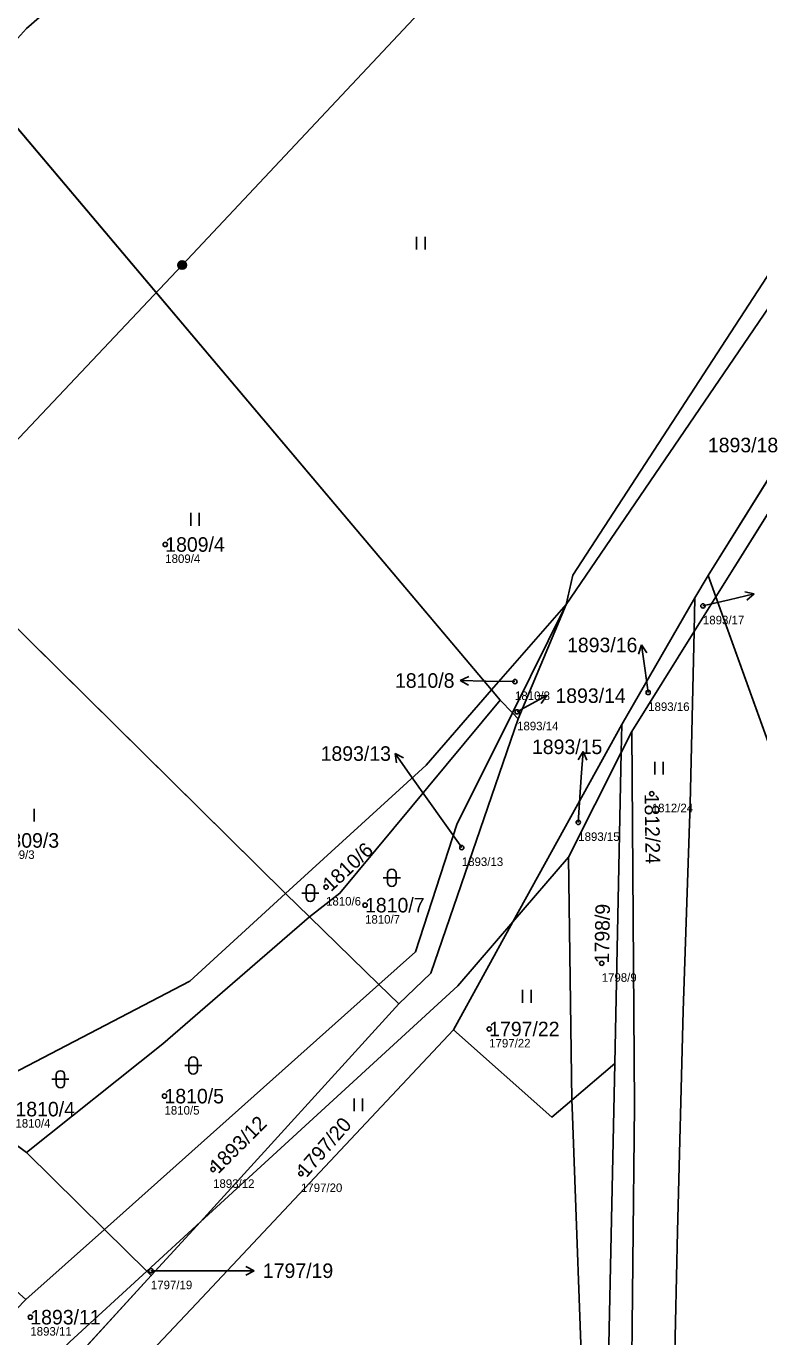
# Model space of a CAD drawing. Extents: x -762274 to -759271, y -1061928 to -1059060.
# Drawn here: x -760941.3 to -760855.7, y -1060665.7 to -1060512.4 of the extents above; entities that cross this region are included whole.
import ezdxf

# ---------------------------------------------------------------- set-up
doc = ezdxf.new("R2010")
doc.units = 0
for name, color, linetype in [('Definiční body', 7, 'Continuous'), ('Hranice parcel', 7, 'Continuous'), ('Parcelní čísla', 7, 'Continuous'), ('Polygon parcely', 7, 'Continuous'), ('Pop  PČ popisy', 7, 'Continuous'), ('Poz předměty', 7, 'Continuous'), ('Značky kultur', 7, 'Continuous')]:
    doc.layers.add(name, color=color, linetype=linetype)

msp = doc.modelspace()

# ---------------------------------------------------------------- linework, layer by layer
at = {"layer": 'Definiční body'}
for centre in [(-760925.09, -1060573.06), (-760862.25, -1060580.24), (-760884.22, -1060589.09), (-760868.65, -1060590.37), (-760883.97, -1060592.63), (-760868.23, -1060602.21), (-760876.82, -1060605.57), (-760890.43, -1060608.5), (-760906.3, -1060613.12), (-760901.74, -1060615.24), (-760874.08, -1060622.04), (-760887.23, -1060629.72), (-760925.18, -1060637.57), (-760919.5, -1060646.14), (-760909.23, -1060646.63), (-760926.77, -1060657.99), (-760940.86, -1060663.42)]:
    msp.add_circle(centre, 0.25, dxfattribs=at)
at = {"layer": 'Hranice parcel'}
for p, q in [((-760886.96, -1060590.06), (-760946.96, -1060518.96)), ((-760861.64, -1060576.68), (-760844.6, -1060549.33)), ((-760843.52, -1060551.61), (-760860.75, -1060579.18)), ((-760911.02, -1060613.87), (-760953.93, -1060571.49)), ((-760863.18, -1060579.3), (-760861.64, -1060576.68)), ((-760860.75, -1060579.18), (-760861.64, -1060576.68)), ((-760886.96, -1060590.06), (-760878.24, -1060580.06)), ((-760884.52, -1060592.73), (-760878.24, -1060580.06)), ((-760878.24, -1060580.06), (-760883.84, -1060593.43)), ((-760871.74, -1060594.11), (-760863.18, -1060579.3)), ((-760860.75, -1060579.18), (-760863.27, -1060583.23)), ((-760863.27, -1060583.23), (-760863.18, -1060579.3)), ((-760850.43, -1060607.86), (-760860.75, -1060579.18)), ((-760863.27, -1060583.23), (-760870.57, -1060594.92)), ((-760885.93, -1060591.28), (-760886.96, -1060590.06)), ((-760884.52, -1060592.73), (-760885.93, -1060591.28)), ((-760883.84, -1060593.43), (-760884.52, -1060592.73)), ((-760884.45, -1060617.18), (-760871.74, -1060594.11)), ((-760871.81, -1060597.39), (-760871.74, -1060594.11)), ((-760870.57, -1060594.92), (-760871.81, -1060597.39)), ((-760871.81, -1060597.39), (-760877.95, -1060609.63)), ((-760872.55, -1060633.74), (-760871.81, -1060597.39)), ((-760877.95, -1060609.63), (-760884.45, -1060617.18)), ((-760877.56, -1060638.03), (-760877.95, -1060609.63)), ((-760908.24, -1060616.61), (-760911.02, -1060613.87)), ((-760900.12, -1060624.53), (-760908.24, -1060616.61)), ((-760891.41, -1060629.81), (-760884.45, -1060617.18)), ((-760932.2, -1060653.16), (-760900.12, -1060624.53)), ((-760897.8, -1060626.79), (-760900.12, -1060624.53)), ((-760897.8, -1060626.79), (-760920.97, -1060652.28)), ((-760877.56, -1060638.03), (-760872.55, -1060633.74)), ((-760941.3, -1060644.18), (-760949.31, -1060638.25)), ((-760932.2, -1060653.16), (-760941.3, -1060644.18)), ((-760920.97, -1060652.28), (-760927.25, -1060658.04)), ((-760926.73, -1060658.56), (-760920.97, -1060652.28)), ((-760941.38, -1060661.35), (-760932.2, -1060653.16)), ((-760927.25, -1060658.04), (-760932.2, -1060653.16)), ((-760939.63, -1060672.64), (-760926.73, -1060658.56)), ((-760926.73, -1060658.56), (-760927.25, -1060658.04))]:
    msp.add_line(p, q, dxfattribs=at)
for points in [[(-760878.24, -1060580.06), (-760877.45, -1060576.65), (-760840.01, -1060519.08), (-760822.6, -1060481.33), (-760812.33, -1060458.15), (-760791.59, -1060411.65)], [(-760813.3, -1060469.06), (-760836.13, -1060518.29), (-760878.24, -1060580.06)], [(-760935.06, -1060507.25), (-760941.31, -1060512.73), (-760946.96, -1060518.96)], [(-760863.27, -1060583.23), (-760863.76, -1060603.38), (-760864.57, -1060627.59), (-760865.24, -1060653.39), (-760866.04, -1060690.53)], [(-760911.02, -1060613.87), (-760894.61, -1060598.85), (-760886.96, -1060590.06)], [(-760908.24, -1060616.61), (-760904.68, -1060613.85), (-760885.93, -1060591.28)], [(-760900.12, -1060624.53), (-760895.83, -1060620.7), (-760891, -1060605.82), (-760884.52, -1060592.73)], [(-760883.84, -1060593.43), (-760894.05, -1060623.2), (-760897.8, -1060626.79)], [(-760869.53, -1060700.67), (-760870.64, -1060675.46), (-760870.24, -1060638.65), (-760870.57, -1060594.92)], [(-760949.31, -1060638.25), (-760922.22, -1060624.12), (-760911.02, -1060613.87)], [(-760941.3, -1060644.18), (-760925.36, -1060631.46), (-760908.24, -1060616.61)], [(-760920.97, -1060652.28), (-760890.91, -1060624.68), (-760884.45, -1060617.18)], [(-760933.83, -1060674.97), (-760921.43, -1060661.84), (-760891.41, -1060629.81)], [(-760877.56, -1060638.03), (-760879.89, -1060640.02), (-760891.41, -1060629.81)], [(-760884.52, -1060741.06), (-760874.45, -1060718.14), (-760873.5, -1060677.56), (-760872.55, -1060633.74)], [(-760886.27, -1060740.42), (-760882.11, -1060731.15), (-760879.27, -1060715.32), (-760879.07, -1060706.68), (-760876.16, -1060676.13), (-760877.55, -1060638.87), (-760877.56, -1060638.03)], [(-760927.25, -1060658.04), (-760936.25, -1060666.3), (-760941.07, -1060671.04)]]:
    msp.add_lwpolyline(points, dxfattribs=at)
at = {"layer": 'Polygon parcely'}
for points in [[(-760788.3, -1060412.59), (-760790.64, -1060409.71), (-760791.59, -1060411.65), (-760812.33, -1060458.15), (-760822.6, -1060481.33), (-760840.01, -1060519.08), (-760877.45, -1060576.65), (-760878.24, -1060580.06), (-760836.13, -1060518.29), (-760813.3, -1060469.06), (-760802.96, -1060445.04)], [(-760838.52, -1060431.66), (-760870.91, -1060455.13), (-760882.46, -1060464.39), (-760892.02, -1060472.67), (-760909.44, -1060488.73), (-760935.06, -1060507.25), (-760941.31, -1060512.73), (-760946.96, -1060518.96), (-760886.96, -1060590.06), (-760878.24, -1060580.06), (-760877.45, -1060576.65), (-760840.01, -1060519.08), (-760822.6, -1060481.33), (-760812.33, -1060458.15), (-760791.59, -1060411.65), (-760815.83, -1060419.76)], [(-760890.91, -1060624.68), (-760884.45, -1060617.18), (-760871.74, -1060594.11), (-760863.18, -1060579.3), (-760861.64, -1060576.68), (-760844.6, -1060549.33), (-760828.29, -1060522.03), (-760823.36, -1060508.68), (-760807.22, -1060469.59), (-760813.3, -1060469.06), (-760836.13, -1060518.29), (-760878.24, -1060580.06), (-760883.84, -1060593.43), (-760894.05, -1060623.2), (-760897.8, -1060626.79), (-760920.97, -1060652.28)], [(-760963.95, -1060541.81), (-760971.54, -1060554.35), (-760953.93, -1060571.49), (-760911.02, -1060613.87), (-760894.61, -1060598.85), (-760886.96, -1060590.06), (-760946.96, -1060518.96), (-760963.04, -1060540.91)], [(-760843.52, -1060551.61), (-760844.6, -1060549.33), (-760861.64, -1060576.68), (-760860.75, -1060579.18)], [(-760824.79, -1060591.3), (-760843.52, -1060551.61), (-760860.75, -1060579.18), (-760850.43, -1060607.86)], [(-760963.46, -1060583.65), (-760965.9, -1060606.68), (-760949.31, -1060638.25), (-760922.22, -1060624.12), (-760911.02, -1060613.87), (-760953.93, -1060571.49), (-760963.68, -1060582.01)], [(-760860.75, -1060579.18), (-760861.64, -1060576.68), (-760863.18, -1060579.3), (-760863.27, -1060583.23)], [(-760878.24, -1060580.06), (-760886.96, -1060590.06), (-760885.93, -1060591.28), (-760884.52, -1060592.73)], [(-760883.84, -1060593.43), (-760878.24, -1060580.06), (-760884.52, -1060592.73)], [(-760863.18, -1060579.3), (-760871.74, -1060594.11), (-760871.81, -1060597.39), (-760870.57, -1060594.92), (-760863.27, -1060583.23)], [(-760858.24, -1060691.74), (-760816.81, -1060678.02), (-760850.43, -1060607.86), (-760860.75, -1060579.18), (-760863.27, -1060583.23), (-760863.76, -1060603.38), (-760864.57, -1060627.59), (-760865.24, -1060653.39), (-760866.04, -1060690.53)], [(-760865.98, -1060700.41), (-760866.04, -1060690.53), (-760865.24, -1060653.39), (-760864.57, -1060627.59), (-760863.76, -1060603.38), (-760863.27, -1060583.23), (-760870.57, -1060594.92), (-760870.24, -1060638.65), (-760870.64, -1060675.46), (-760869.53, -1060700.67)], [(-760904.68, -1060613.85), (-760885.93, -1060591.28), (-760886.96, -1060590.06), (-760894.61, -1060598.85), (-760911.02, -1060613.87), (-760908.24, -1060616.61)], [(-760884.52, -1060592.73), (-760885.93, -1060591.28), (-760904.68, -1060613.85), (-760908.24, -1060616.61), (-760900.12, -1060624.53), (-760895.83, -1060620.7), (-760891, -1060605.82)], [(-760883.84, -1060593.43), (-760884.52, -1060592.73), (-760891, -1060605.82), (-760895.83, -1060620.7), (-760900.12, -1060624.53), (-760897.8, -1060626.79), (-760894.05, -1060623.2)], [(-760871.74, -1060594.11), (-760884.45, -1060617.18), (-760877.95, -1060609.63), (-760871.81, -1060597.39)], [(-760871.71, -1060707.91), (-760869.53, -1060700.67), (-760870.64, -1060675.46), (-760870.24, -1060638.65), (-760870.57, -1060594.92), (-760871.81, -1060597.39), (-760872.55, -1060633.74), (-760873.5, -1060677.56), (-760874.45, -1060718.14), (-760884.52, -1060741.06), (-760885.94, -1060743.68), (-760886.01, -1060743.8), (-760891.12, -1060749.36), (-760899.19, -1060763.96), (-760889.4, -1060754.97), (-760883.05, -1060748.77), (-760880.05, -1060742), (-760875.98, -1060732.08), (-760872.68, -1060713.28)], [(-760871.81, -1060597.39), (-760877.95, -1060609.63), (-760877.56, -1060638.03), (-760872.55, -1060633.74)], [(-760877.95, -1060609.63), (-760884.45, -1060617.18), (-760891.41, -1060629.81), (-760879.89, -1060640.02), (-760877.56, -1060638.03)], [(-760932.2, -1060653.16), (-760941.3, -1060644.18), (-760949.31, -1060638.25), (-760975.96, -1060610.22), (-760974.03, -1060617.27), (-760960.86, -1060643.92), (-760941.38, -1060661.35)], [(-760925.36, -1060631.46), (-760908.24, -1060616.61), (-760911.02, -1060613.87), (-760922.22, -1060624.12), (-760949.31, -1060638.25), (-760941.3, -1060644.18)], [(-761010.54, -1060737.84), (-761044.51, -1060762.75), (-761072.32, -1060782.49), (-761068.71, -1060781.12), (-761019.31, -1060746.24), (-760998.26, -1060731.71), (-760977.63, -1060710.74), (-760951.25, -1060688.71), (-760936.2, -1060676.76), (-760933.83, -1060674.97), (-760921.43, -1060661.84), (-760891.41, -1060629.81), (-760884.45, -1060617.18), (-760890.91, -1060624.68), (-760920.97, -1060652.28), (-760926.73, -1060658.56), (-760939.63, -1060672.64), (-760956.23, -1060685.96), (-760987.34, -1060716.59)], [(-760900.12, -1060624.53), (-760908.24, -1060616.61), (-760925.36, -1060631.46), (-760941.3, -1060644.18), (-760932.2, -1060653.16)], [(-760897.8, -1060626.79), (-760900.12, -1060624.53), (-760932.2, -1060653.16), (-760927.25, -1060658.04), (-760920.97, -1060652.28)], [(-760882.11, -1060731.15), (-760879.27, -1060715.32), (-760879.07, -1060706.68), (-760876.16, -1060676.13), (-760877.55, -1060638.87), (-760877.56, -1060638.03), (-760879.89, -1060640.02), (-760891.41, -1060629.81), (-760921.43, -1060661.84), (-760933.83, -1060674.97), (-760920.39, -1060691.26), (-760910.86, -1060711.95), (-760909.91, -1060726.05), (-760902.76, -1060732.06), (-760894.58, -1060737.38), (-760886.27, -1060740.42)], [(-760874.45, -1060718.14), (-760873.5, -1060677.56), (-760872.55, -1060633.74), (-760877.56, -1060638.03), (-760877.55, -1060638.87), (-760876.16, -1060676.13), (-760879.07, -1060706.68), (-760879.27, -1060715.32), (-760882.11, -1060731.15), (-760886.27, -1060740.42), (-760884.52, -1060741.06)], [(-760927.25, -1060658.04), (-760926.73, -1060658.56), (-760920.97, -1060652.28)], [(-760927.25, -1060658.04), (-760932.2, -1060653.16), (-760941.38, -1060661.35), (-760945.75, -1060665.84), (-760941.07, -1060671.04), (-760936.25, -1060666.3)], [(-760936.25, -1060666.3), (-760941.07, -1060671.04), (-760939.63, -1060672.64), (-760926.73, -1060658.56), (-760927.25, -1060658.04)]]:
    msp.add_lwpolyline(points, close=True, dxfattribs=at)
msp.add_lwpolyline([(-761041.96, -1060623.25), (-761005.07, -1060580.9), (-760995.68, -1060572.95), (-760990.36, -1060569.18), (-760974.09, -1060551.87), (-760963.95, -1060541.81), (-760956.4, -1060529.35), (-760946.96, -1060518.96), (-760941.31, -1060512.73), (-760935.06, -1060507.25), (-760920.4, -1060494.39), (-760904.27, -1060479.3), (-760870.91, -1060455.13), (-760838.52, -1060431.66)], dxfattribs=at)
at = {"layer": 'Pop  PČ popisy'}
for p, q in [((-760859.19, -1060579.52), (-760856.27, -1060578.84)), ((-760856.27, -1060578.84), (-760857.35, -1060578.58)), ((-760856.27, -1060578.84), (-760857.13, -1060579.56)), ((-760862.25, -1060580.24), (-760859.19, -1060579.52)), ((-760869.44, -1060584.81), (-760869.79, -1060585.87)), ((-760869.02, -1060587.78), (-760869.44, -1060584.81)), ((-760869.44, -1060584.81), (-760868.8, -1060585.73)), ((-760868.65, -1060590.37), (-760869.02, -1060587.78)), ((-760890.63, -1060588.98), (-760889.62, -1060588.49)), ((-760887.63, -1060589.03), (-760890.63, -1060588.98)), ((-760890.63, -1060588.98), (-760889.64, -1060589.5)), ((-760884.22, -1060589.09), (-760887.63, -1060589.03)), ((-760883.13, -1060592.17), (-760880.51, -1060590.72)), ((-760880.51, -1060590.72), (-760881.62, -1060590.76)), ((-760880.51, -1060590.72), (-760881.14, -1060591.64)), ((-760883.97, -1060592.63), (-760883.13, -1060592.17)), ((-760896.51, -1060599.95), (-760898.23, -1060597.49)), ((-760898.23, -1060597.49), (-760897.25, -1060598.02)), ((-760898.23, -1060597.49), (-760898.07, -1060598.6)), ((-760876.26, -1060597.27), (-760876.83, -1060598.23)), ((-760876.47, -1060600.26), (-760876.26, -1060597.27)), ((-760876.26, -1060597.27), (-760875.83, -1060598.3)), ((-760890.43, -1060608.5), (-760896.51, -1060599.95)), ((-760876.82, -1060605.57), (-760876.47, -1060600.26)), ((-760917.68, -1060657.99), (-760926.77, -1060657.99)), ((-760917.68, -1060657.99), (-760914.68, -1060657.99)), ((-760914.68, -1060657.99), (-760915.68, -1060657.49)), ((-760914.68, -1060657.99), (-760915.68, -1060658.49))]:
    msp.add_line(p, q, dxfattribs=at)
at = {"layer": 'Poz předměty'}
for p, q in [((-760868.28, -1060481.99), (-760923.12, -1060540.38)), ((-760923.12, -1060540.38), (-760978.17, -1060598.71))]:
    msp.add_line(p, q, dxfattribs=at)
for radius in [0.5, 0.4, 0.3, 0.2, 0.1]:
    msp.add_circle((-760923.12, -1060540.38), radius, dxfattribs=at)
at = {"layer": 'Značky kultur'}
for p, q in [((-760895.71, -1060538.58), (-760895.71, -1060537.08)), ((-760894.71, -1060538.58), (-760894.71, -1060537.08)), ((-760922.12, -1060570.86), (-760922.12, -1060569.36)), ((-760921.12, -1060570.86), (-760921.12, -1060569.36)), ((-760867.89, -1060599.96), (-760867.89, -1060598.46)), ((-760866.89, -1060599.96), (-760866.89, -1060598.46)), ((-760940.41, -1060605.47), (-760940.41, -1060603.97)), ((-760899.61, -1060612.04), (-760897.61, -1060612.04)), ((-760899.11, -1060611.54), (-760899.11, -1060612.54)), ((-760898.11, -1060612.54), (-760898.11, -1060611.54)), ((-760909.14, -1060613.82), (-760907.14, -1060613.82)), ((-760908.64, -1060613.32), (-760908.64, -1060614.32)), ((-760907.64, -1060614.32), (-760907.64, -1060613.32)), ((-760883.33, -1060626.65), (-760883.33, -1060625.15)), ((-760882.33, -1060626.65), (-760882.33, -1060625.15)), ((-760922.82, -1060633.99), (-760920.82, -1060633.99)), ((-760922.32, -1060633.49), (-760922.32, -1060634.49)), ((-760921.32, -1060634.49), (-760921.32, -1060633.49)), ((-760938.35, -1060635.6), (-760936.35, -1060635.6)), ((-760937.85, -1060635.1), (-760937.85, -1060636.1)), ((-760936.85, -1060636.1), (-760936.85, -1060635.1)), ((-760903.02, -1060639.34), (-760903.02, -1060637.84)), ((-760902.02, -1060639.34), (-760902.02, -1060637.84))]:
    msp.add_line(p, q, dxfattribs=at)
for centre, start, end in [((-760898.61, -1060611.54), 0, 180), ((-760908.14, -1060613.32), 0, 180), ((-760898.61, -1060612.54), 180, 359.9879), ((-760908.14, -1060614.32), 180, 359.9879), ((-760921.82, -1060633.49), 0, 180), ((-760937.35, -1060635.1), 0, 180), ((-760921.82, -1060634.49), 180, 359.9879), ((-760937.35, -1060636.1), 180, 359.9879)]:
    msp.add_arc(centre, 0.5, start, end, dxfattribs=at)

# ---------------------------------------------------------------- texts
at = {"layer": 'Definiční body'}
for s, p in [('1809/4', (-760925.09, -1060575.22)), ('1893/17', (-760862.25, -1060582.4)), ('1810/8', (-760884.22, -1060591.25)), ('1893/16', (-760868.65, -1060592.53)), ('1893/14', (-760883.97, -1060594.79)), ('1812/24', (-760868.23, -1060604.37)), ('1893/15', (-760876.82, -1060607.73)), ('1809/3', (-760944.45, -1060609.83)), ('1893/13', (-760890.43, -1060610.66)), ('1810/6', (-760906.3, -1060615.28)), ('1810/7', (-760901.74, -1060617.4)), ('1798/9', (-760874.08, -1060624.2)), ('1797/22', (-760887.23, -1060631.88)), ('1810/5', (-760925.18, -1060639.73)), ('1810/4', (-760942.6, -1060641.25)), ('1893/12', (-760919.5, -1060648.3)), ('1797/20', (-760909.23, -1060648.79)), ('1797/19', (-760926.77, -1060660.15)), ('1893/11', (-760940.86, -1060665.58))]:
    msp.add_text(s, height=1, dxfattribs=at).set_placement(p)
at = {"layer": 'Parcelní čísla'}
for s, p in [('1893/18', (-760861.67, -1060562.28)), ('1809/4', (-760925.09, -1060573.91)), ('1893/16', (-760878.13, -1060585.66)), ('1810/8', (-760898.24, -1060589.82)), ('1893/14', (-760879.49, -1060591.59)), ('1893/15', (-760882.23, -1060597.57)), ('1893/13', (-760906.93, -1060598.36)), ('1809/3', (-760944.45, -1060608.52)), ('1810/7', (-760901.74, -1060616.09)), ('1797/22', (-760887.23, -1060630.57)), ('1810/5', (-760925.18, -1060638.42)), ('1810/4', (-760942.6, -1060639.94)), ('1797/19', (-760913.68, -1060658.84)), ('1893/11', (-760940.86, -1060664.27))]:
    msp.add_text(s, height=1.7, dxfattribs=at).set_placement(p)
for s, rotation, p in [('1812/24', 271, (-760869.08, -1060602.22)), ('1810/6', 43, (-760905.72, -1060613.74)), ('1798/9', 89, (-760873.23, -1060622.05)), ('1893/12', 45, (-760918.9, -1060646.74)), ('1797/20', 49, (-760908.59, -1060647.19))]:
    msp.add_text(s, height=1.7, rotation=rotation, dxfattribs=at).set_placement(p)

doc.saveas('drawing.dxf')
